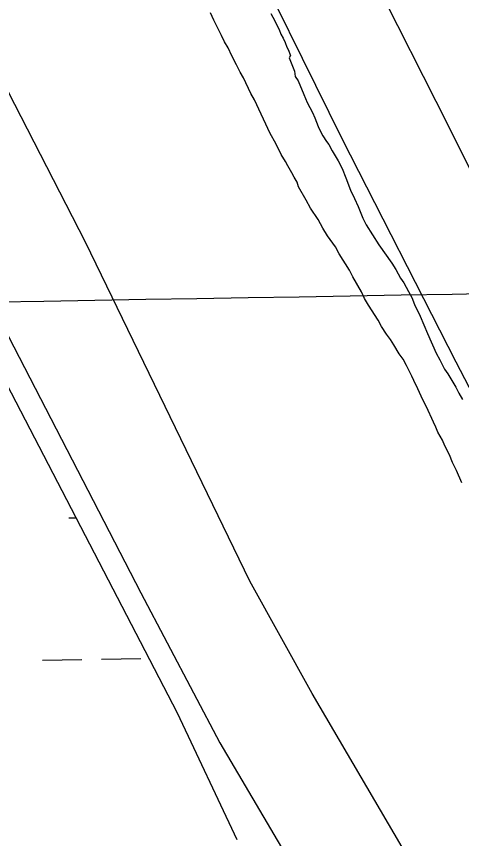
# Model space of a CAD drawing. Extents: x 3892998 to 3931244, y 278583 to 304547.
# Drawn here: x 3903554 to 3903915, y 295809 to 296477 of the extents above; entities that cross this region are included whole.
import ezdxf

# ---------------------------------------------------------------- set-up
doc = ezdxf.new("R2010")
doc.units = 0
for name, color, linetype in [('V-GRID-MAJR', 7, 'Continuous'), ('V-LEVE-TOET', 7, 'Continuous'), ('V-SITE-VEGE', 7, 'Continuous'), ('V-TOPO-SHOR', 7, 'Continuous'), ('V-WETL-SWMP', 7, 'Continuous')]:
    doc.layers.add(name, color=color, linetype=linetype)

msp = doc.modelspace()

# ---------------------------------------------------------------- linework, layer by layer
at = {"layer": 'V-GRID-MAJR'}
msp.add_spline([(3897060.6180000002, 296135.19), (3902372.4110000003, 296225.205), (3907684.191, 296315.993), (3912995.9590000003, 296407.553), (3918307.7120000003, 296499.886), (3923619.453, 296592.991), (3928931.179, 296686.869), (3928931.18, 296686.869)], degree=3, dxfattribs=at)
at = {"layer": 'V-LEVE-TOET'}
for points in [[(3901161.99, 299974.221), (3901399.003, 299759.78500000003), (3901658.904, 299524.03500000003), (3901815.724, 299379.549), (3901846.5500000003, 299346.476), (3901998.407, 299114.884), (3902187.552, 298819.88), (3902412.6890000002, 298453.353), (3902473.734, 298351.179), (3902537.853, 298224.538), (3902718.804, 297857.596), (3902905.528, 297488.233), (3903109.111, 297084.869), (3903307.122, 296695.553), (3903529.756, 296250.014), (3903654.705, 296008.414), (3903718.901, 295886.423), (3903801.399, 295746.684), (3903853.443, 295662.097)], [(3903911.565, 295725.735), (3903794.063, 295926.51900000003), (3903743.299, 296018.058), (3903609.6240000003, 296293.518), (3903416.066, 296671.137), (3903210.412, 297089.647), (3903031.705, 297451.9), (3902868.602, 297774.36100000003), (3902739.202, 298027.662), (3902610.9050000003, 298277.457), (3902501.736, 298489.728), (3902476.974, 298537.811), (3902453.18, 298574.253), (3902284.245, 298827.06), (3902109.812, 299098.563), (3901915.961, 299390.158), (3901884.166, 299434.87200000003), (3901867.028, 299452.601), (3901689.389, 299603.252), (3901517.637, 299758.456), (3901285.154, 299965.84)]]:
    msp.add_lwpolyline(points, dxfattribs=at)
at = {"layer": 'V-SITE-VEGE'}
for points in [[(3903915.612, 296097.871), (3903911.274, 296108.049), (3903908.1180000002, 296114.478), (3903905.738, 296120.814), (3903901.7430000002, 296128.113), (3903899.7970000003, 296132.578), (3903896.176, 296139.169), (3903894.612, 296143.08), (3903892.5840000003, 296147.313), (3903886.966, 296159.847), (3903883.8740000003, 296165.496), (3903879.907, 296174.427), (3903876.755, 296181.243), (3903875.024, 296184.538), (3903870.664, 296193.318), (3903867.877, 296198.495), (3903864.764, 296202.9), (3903860.453, 296210.048), (3903857.651, 296214.449), (3903854.461, 296218.856), (3903850.446, 296225.14400000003), (3903847.6550000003, 296230.165), (3903839.7800000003, 296242.504), (3903836.6040000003, 296247.768), (3903834.2120000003, 296253.326), (3903826.952, 296265.344), (3903824.2460000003, 296270.908), (3903815.997, 296284.11), (3903812.8310000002, 296289.838), (3903806.529, 296298.806), (3903802.595, 296305.091), (3903798.747, 296312.075), (3903792.6070000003, 296321.352), (3903789.219, 296327.86100000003), (3903782.799, 296338.777), (3903781.6950000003, 296342.449), (3903779.426, 296346.375), (3903777.5500000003, 296350.059), (3903774.144, 296355.716), (3903772.262, 296359.245), (3903768.86, 296364.977), (3903764.349, 296373.994), (3903759.8200000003, 296382.078), (3903747.0670000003, 296409.347), (3903744.049, 296414.684), (3903738.044, 296427.379), (3903735.4020000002, 296432.01), (3903732.389, 296437.73600000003), (3903728.629, 296445.18700000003), (3903725.627, 296451.609), (3903722.6, 296456.482), (3903720.3570000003, 296461.729), (3903716.599, 296469.255), (3903713.9620000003, 296474.197), (3903711.34, 296480.07)], [(3903760.308, 296479.63), (3903763.705, 296473.742), (3903765.2, 296470.22000000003), (3903767.085, 296466.689), (3903768.571, 296462.777), (3903770.464, 296459.635), (3903771.9590000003, 296456.11100000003), (3903773.448, 296452.199), (3903774.58, 296450.237), (3903776.444, 296445.541), (3903775.2460000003, 296443.618), (3903779.727, 296432.659), (3903780.04, 296428.379), (3903782.701, 296424.83400000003), (3903787.18, 296413.873), (3903789.787, 296407.22500000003), (3903792.054, 296403.297), (3903794.313, 296398.984), (3903796.183, 296394.677), (3903798.784, 296387.636), (3903800.662, 296383.718), (3903802.546, 296380.18700000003), (3903805.575, 296375.473), (3903807.477, 296373.107), (3903810.111, 296368.00800000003), (3903815.024, 296359.765), (3903818.418, 296353.48600000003), (3903821.4020000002, 296346.051), (3903825.115, 296335.88300000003), (3903828.5, 296329.219), (3903831.4960000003, 296322.559), (3903835.2260000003, 296313.169), (3903837.853, 296307.684), (3903848.073, 296291.572), (3903858.7060000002, 296276.62200000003), (3903862.116, 296271.512), (3903865.882, 296264.451), (3903868.538, 296260.51900000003), (3903872.305, 296253.45900000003), (3903874.947, 296248.751), (3903877.181, 296242.881), (3903881.685, 296233.477), (3903887.665, 296219.38300000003), (3903894.7770000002, 296203.326), (3903897.792, 296197.833), (3903901.554, 296190.385), (3903904.208, 296186.453), (3903910.6350000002, 296175.848), (3903913.271, 296170.751), (3903916.294, 296165.64900000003)]]:
    msp.add_lwpolyline(points, dxfattribs=at)
at = {"layer": 'V-TOPO-SHOR'}
for points in [[(3903006.312, 297993.061), (3903090.968, 297819.43200000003), (3903176.3370000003, 297652.389), (3903259.519, 297497.982), (3903346.524, 297321.311), (3903405.072, 297200.321), (3903458.588, 297101.018), (3903518.347, 296980.608), (3903590.193, 296829.994), (3903671.035, 296679.226), (3903731.894, 296552.799), (3903818.3170000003, 296377.337), (3903910.649, 296196.377), (3903998.965, 296026.28500000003), (3904087.617, 295875.984), (3904167.983, 295732.428), (3904199.469, 295678.493)], [(3903730.376, 296746.62), (3903774.48, 296658.275), (3903804.471, 296586.968), (3903842.7770000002, 296510.721), (3903904.895, 296387.87200000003), (3903919.261, 296358.972), (3903961.835, 296278.308), (3904002.472, 296197.821), (3904051.3510000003, 296108.195), (3904116.682, 295997.889), (3904162.836, 295924.509), (3904205.353, 295848.791), (3904248.418, 295770.064), (3904304.078, 295691.121)]]:
    msp.add_lwpolyline(points, dxfattribs=at)
at = {"layer": 'V-WETL-SWMP'}
for p, q in [((3903498.519663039, 296268.70653025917), (3903684.277587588, 295910.98458371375)), ((3903596.080208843, 296069.39484711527), (3903601.965373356, 296069.49672025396)), ((3903622.6663713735, 295954.40576533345), (3903654.661578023, 295954.9596074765)), ((3903574.673561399, 295953.5750021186), (3903606.6687680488, 295954.12884426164)), ((3903684.277587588, 295910.98458371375), (3903732.7613926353, 295807.8157218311))]:
    msp.add_line(p, q, dxfattribs=at)

doc.saveas('drawing.dxf')
